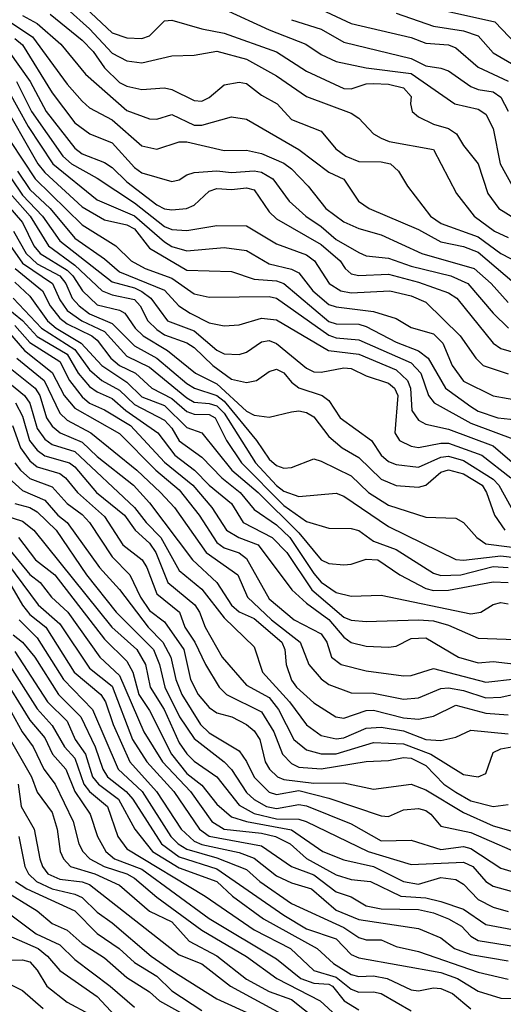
# Model space of a CAD drawing. Header units: metres. Extents: x -51132 to -49532, y -231222 to -229437.
# Tile 377 of 656: x -50677 to -50645, y -229680 to -229614. Entities that reach past the tile are written whole.
import ezdxf

# ---------------------------------------------------------------- set-up
doc = ezdxf.new("R2010")
doc.units = ezdxf.units.M
for name, color, linetype in [('CONTOUR_HALF', 8, 'Continuous'), ('CONTOUR_INDEX', 1, 'Continuous'), ('CONTOUR_INTER', 3, 'Continuous')]:
    doc.layers.add(name, color=color, linetype=linetype)

msp = doc.modelspace()

# ---------------------------------------------------------------- linework, layer by layer
at = {"layer": 'CONTOUR_HALF'}
for points, elevation in [([(-50673.58, -229612.636), (-50671.08, -229614.998), (-50670.08, -229615.343), (-50669.08, -229615.383), (-50668.58, -229615.211), (-50667.58, -229614.19), (-50667.08, -229614.146), (-50665.08, -229614.744), (-50663.58, -229615.023), (-50660.08, -229616.264), (-50658.08, -229617.563), (-50655.58, -229618.719), (-50655.08, -229618.74), (-50654.08, -229618.409), (-50653.58, -229618.38), (-50652.58, -229618.444), (-50651.58, -229618.676), (-50651.06, -229619.259), (-50651.112, -229619.759), (-50650.998, -229620.259), (-50650.58, -229620.625), (-50649.58, -229621.109), (-50648.58, -229621.4), (-50648.032, -229621.759), (-50647.58, -229622.536), (-50646.585, -229623.759), (-50645.946, -229625.759), (-50645.196, -229626.759), (-50644.08, -229627.433)], 34.5), ([(-50652.08, -229613.69), (-50649.58, -229614.554), (-50647.58, -229614.87), (-50646.58, -229615.205), (-50645.58, -229616.328), (-50644.08, -229617.215)], 32.5), ([(-50677.919, -229614.259), (-50676.402, -229615.259), (-50674.08, -229618.429), (-50673.08, -229619.581), (-50672.58, -229620.021), (-50671.08, -229620.812), (-50669.08, -229622.551), (-50668.08, -229622.781), (-50666.58, -229622.295), (-50666.08, -229622.293), (-50663.58, -229622.88), (-50662.08, -229622.851), (-50661.08, -229623.078), (-50659.58, -229623.715), (-50659.08, -229624.105), (-50657.964, -229625.259), (-50656.778, -229626.759), (-50655.58, -229627.646), (-50654.58, -229628.081), (-50653.08, -229628.504), (-50650.347, -229629.759), (-50646.865, -229630.759), (-50645.713, -229631.759), (-50644.58, -229633.04)], 36.5), ([(-50675.223, -229613.759), (-50673.08, -229615.492), (-50672.348, -229616.259), (-50671.58, -229617.339), (-50670.58, -229618.315), (-50670.08, -229618.558), (-50669.08, -229618.781), (-50667.58, -229618.687), (-50667.08, -229618.787), (-50665.58, -229619.526), (-50665.08, -229619.561), (-50664.58, -229619.335), (-50663.58, -229618.478), (-50662.58, -229618.291), (-50662.08, -229618.393), (-50661.08, -229619.177), (-50660.027, -229619.759), (-50659.08, -229620.803), (-50657.08, -229621.58), (-50656.111, -229622.759), (-50655.441, -229623.259), (-50654.58, -229623.605), (-50653.08, -229623.625), (-50652.463, -229623.759), (-50651.907, -229624.259), (-50651.323, -229625.259), (-50649.784, -229627.259), (-50649.07, -229627.759), (-50646.58, -229628.657), (-50645.08, -229629.766), (-50643.08, -229630.782)], 35.5), ([(-50659.08, -229614.122), (-50657.085, -229614.759), (-50655.58, -229615.618), (-50651.08, -229616.724), (-50650.08, -229617.199), (-50649.08, -229617.362), (-50648.58, -229617.535), (-50647.08, -229618.593), (-50646.58, -229618.798), (-50645.58, -229618.945), (-50645.08, -229619.313), (-50644.58, -229620.252)], 33.5), ([(-50677.982, -229616.259), (-50676.561, -229618.259), (-50675.48, -229620.259), (-50673.58, -229622.727), (-50673.08, -229623.096), (-50671.58, -229623.68), (-50671.08, -229624.009), (-50670.08, -229624.964), (-50668.08, -229626.514), (-50667.58, -229626.772), (-50667.08, -229626.842), (-50666.096, -229626.759), (-50665.58, -229626.529), (-50664.58, -229625.583), (-50664.08, -229625.416), (-50663.08, -229625.489), (-50662.08, -229625.373), (-50661.58, -229625.509), (-50660.58, -229626.969), (-50660.08, -229627.437), (-50657.08, -229629.154), (-50655.814, -229630.259), (-50655.495, -229630.759), (-50655.08, -229631.115), (-50654.58, -229631.224), (-50652.58, -229631.15), (-50650.58, -229631.679), (-50648.58, -229632.391), (-50648.024, -229632.759), (-50645.576, -229635.759), (-50645.08, -229636.124), (-50643.08, -229636.686)], 37.5), ([(-50678.08, -229618.764), (-50676.698, -229621.259), (-50675.051, -229623.759), (-50672.08, -229626.177), (-50669.58, -229627.246), (-50667.58, -229628.991), (-50667.08, -229629.289), (-50666.08, -229629.588), (-50663.58, -229629.357), (-50662.08, -229629.563), (-50660.58, -229630.448), (-50659.08, -229630.806), (-50658.58, -229631.063), (-50657.639, -229632.259), (-50656.58, -229633.162), (-50656.08, -229633.337), (-50653.58, -229633.645), (-50652.08, -229634.114), (-50651.08, -229634.721), (-50649.58, -229635.132), (-50648.946, -229635.759), (-50648.318, -229637.259), (-50647.58, -229638.297), (-50645.58, -229639.286), (-50643.58, -229639.647)], 38.5), ([(-50677.869, -229622.259), (-50676.232, -229624.759), (-50673.08, -229627.85), (-50670.82, -229629.259), (-50669.81, -229630.259), (-50668.862, -229630.759), (-50667.08, -229631.42), (-50665.58, -229632.455), (-50664.58, -229632.676), (-50660.58, -229632.643), (-50660.08, -229632.752), (-50656.58, -229635.229), (-50656.08, -229635.404), (-50654.58, -229635.526), (-50651.08, -229637.077), (-50650.416, -229637.759), (-50649.902, -229639.259), (-50649.521, -229639.759), (-50647.08, -229641.118), (-50644.08, -229642.231)], 39.5), ([(-50679.58, -229624.794), (-50677.08, -229627.696), (-50676.307, -229629.259), (-50675.896, -229629.759), (-50674.08, -229630.877), (-50673.696, -229631.259), (-50673.058, -229632.259), (-50672.08, -229633.19), (-50670.58, -229633.562), (-50670.22, -229633.759), (-50669.533, -229634.759), (-50668.997, -229635.259), (-50667.363, -229636.259), (-50665.49, -229637.759), (-50664.08, -229638.478), (-50662.08, -229640.319), (-50661.58, -229640.57), (-50660.58, -229640.702), (-50659.08, -229640.355), (-50658.58, -229640.294), (-50658.08, -229640.394), (-50657.58, -229640.685), (-50656.58, -229642.008), (-50655.676, -229642.759), (-50654.58, -229643.407), (-50653.08, -229644.858), (-50652.08, -229645.275), (-50650.58, -229645.402), (-50650.08, -229645.252), (-50649.08, -229644.385), (-50648.58, -229644.233), (-50647.58, -229644.496), (-50646.329, -229645.259), (-50646.023, -229645.759), (-50645.492, -229647.259), (-50644.803, -229648.259)], 41.5), ([(-50677.808, -229624.759), (-50677.08, -229625.866), (-50675.729, -229627.259), (-50674.58, -229628.908), (-50671.08, -229631.653), (-50669.58, -229632.057), (-50669.08, -229632.307), (-50668.493, -229632.759), (-50667.367, -229634.259), (-50665.58, -229634.944), (-50664.08, -229636.223), (-50663.58, -229636.466), (-50662.58, -229636.525), (-50662.08, -229636.353), (-50661.08, -229635.675), (-50660.58, -229635.588), (-50660.08, -229635.772), (-50658.08, -229637.424), (-50657.58, -229637.68), (-50657.08, -229637.697), (-50655.58, -229637.404), (-50655.08, -229637.451), (-50654.08, -229637.945), (-50652.58, -229638.435), (-50652.183, -229638.759), (-50651.958, -229639.259), (-50652.16, -229641.759), (-50651.85, -229642.259), (-50651.08, -229642.645), (-50650.58, -229642.743), (-50649.08, -229642.443), (-50648.58, -229642.454), (-50646.336, -229643.259), (-50644.41, -229644.759)], 40.5), ([(-50678.58, -229628.275), (-50677.08, -229630.408), (-50675.066, -229631.759), (-50674.58, -229632.852), (-50674.08, -229633.576), (-50673.1, -229634.259), (-50671.58, -229634.972), (-50670.08, -229636.64), (-50668.58, -229637.369), (-50666.08, -229639.421), (-50665.58, -229639.703), (-50664.58, -229639.785), (-50664.08, -229639.955), (-50663.58, -229640.444), (-50661.476, -229643.759), (-50660.08, -229645.286), (-50659.58, -229645.663), (-50658.58, -229646.017), (-50656.08, -229645.802), (-50655.58, -229645.994), (-50652.58, -229648.019), (-50648.08, -229650.224), (-50647.58, -229650.277), (-50645.08, -229649.992), (-50643.58, -229650.169)], 42.5), ([(-50677.58, -229631.688), (-50676.58, -229632.626), (-50675.39, -229634.259), (-50674.826, -229634.759), (-50673.152, -229635.759), (-50671.772, -229637.259), (-50670.08, -229638.372), (-50669.08, -229639.342), (-50667.58, -229639.938), (-50666.08, -229641.407), (-50665.08, -229641.756), (-50663.069, -229644.259), (-50661.296, -229645.759), (-50658.58, -229648.439), (-50657.08, -229650.257), (-50656.58, -229650.49), (-50655.58, -229650.582), (-50655.08, -229650.541), (-50654.08, -229650.213), (-50653.301, -229650.259), (-50651.827, -229651.259), (-50650.08, -229652.175), (-50649.58, -229652.298), (-50648.58, -229652.277), (-50645.58, -229651.722), (-50644.58, -229651.761)], 43.5), ([(-50678.268, -229633.259), (-50677.08, -229634.24), (-50676.08, -229635.318), (-50674.08, -229636.505), (-50673.351, -229637.759), (-50672.58, -229638.658), (-50672.08, -229639.023), (-50671.08, -229639.461), (-50670.151, -229640.259), (-50668.015, -229641.759), (-50666.883, -229643.259), (-50665.572, -229644.259), (-50664.578, -229645.259), (-50663.08, -229646.486), (-50662.308, -229647.759), (-50660.372, -229648.759), (-50659.397, -229649.759), (-50657.718, -229652.259), (-50655.58, -229654.091), (-50655.08, -229654.289), (-50654.08, -229654.384), (-50650.58, -229654.257), (-50649.58, -229654.337), (-50648.58, -229654.627), (-50646.58, -229655.496), (-50644.08, -229655.591)], 44.5), ([(-50678.08, -229634.94), (-50676.938, -229636.259), (-50675.08, -229637.712), (-50674.277, -229639.259), (-50673.58, -229640.098), (-50670.58, -229641.8), (-50668.141, -229644.259), (-50666.58, -229645.569), (-50665.245, -229647.259), (-50664.08, -229649.096), (-50663.58, -229649.455), (-50662.58, -229649.794), (-50662.08, -229650.172), (-50660.58, -229652.862), (-50658.891, -229654.259), (-50657.08, -229655.211), (-50656.704, -229655.759), (-50656.393, -229656.759), (-50655.742, -229657.259), (-50654.08, -229657.671), (-50651.58, -229658.017), (-50651.08, -229658), (-50649.58, -229657.525), (-50646.08, -229658.425), (-50644.08, -229658.204)], 45.5), ([(-50678.109, -229637.259), (-50676.227, -229638.759), (-50675.921, -229639.259), (-50675.471, -229640.759), (-50675.08, -229641.306), (-50674.545, -229641.759), (-50673.08, -229642.388), (-50672.08, -229643.333), (-50669.647, -229645.259), (-50668.58, -229646.448), (-50665.7, -229650.259), (-50664.07, -229651.759), (-50663.08, -229653.275), (-50662.58, -229653.727), (-50661.58, -229654.166), (-50659.718, -229655.759), (-50659.511, -229656.259), (-50659.429, -229657.259), (-50659.08, -229658.299), (-50658.743, -229658.759), (-50657.58, -229659.81), (-50656.101, -229660.759), (-50655.58, -229660.854), (-50654.08, -229660.328), (-50653.58, -229660.302), (-50651.58, -229660.813), (-50650.58, -229660.905), (-50649.58, -229660.717), (-50648.08, -229659.963), (-50646.08, -229660.515), (-50644.58, -229660.62)], 46.5), ([(-50677.542, -229639.759), (-50677.08, -229640.645), (-50676.595, -229642.259), (-50676.08, -229642.927), (-50675.58, -229643.301), (-50673.928, -229643.759), (-50673.58, -229644.022), (-50672.113, -229645.759), (-50670.255, -229647.259), (-50669.537, -229648.259), (-50668.58, -229649.133), (-50668.144, -229649.759), (-50667.352, -229651.759), (-50665.542, -229653.259), (-50665.219, -229653.759), (-50664.848, -229654.759), (-50663.703, -229656.759), (-50662.08, -229658.629), (-50660.58, -229659.453), (-50659.953, -229660.259), (-50658.912, -229662.259), (-50658.08, -229662.952), (-50657.08, -229663.221), (-50656.08, -229663.233), (-50653.58, -229662.48), (-50651.58, -229662.56), (-50649.759, -229663.259), (-50647.58, -229664.62), (-50646.58, -229664.764), (-50646.08, -229664.548), (-50645.58, -229663.14), (-50645.08, -229662.889), (-50644.08, -229662.721)], 47.5), ([(-50677.584, -229643.759), (-50677.2, -229644.259), (-50676.58, -229644.811), (-50675.08, -229645.374), (-50674.08, -229646.482), (-50673.08, -229647.215), (-50672.584, -229647.759), (-50671.08, -229650.061), (-50669.889, -229651.259), (-50669.185, -229652.759), (-50668.58, -229653.637), (-50667.58, -229654.391), (-50666.283, -229656.259), (-50665.823, -229658.259), (-50665.315, -229659.259), (-50664.58, -229660.125), (-50664.08, -229660.482), (-50663.066, -229660.759), (-50662.08, -229661.276), (-50661.58, -229661.694), (-50661.199, -229662.259), (-50660.848, -229663.759), (-50660.537, -229664.259), (-50660.017, -229664.759), (-50659.58, -229664.942), (-50657.58, -229665.188), (-50655.58, -229665.161), (-50653.58, -229665.596), (-50651.08, -229665.261), (-50650.08, -229665.639), (-50647.58, -229667.142), (-50645.58, -229668.046), (-50644.08, -229668.477)], 48.5), ([(-50677.58, -229646.495), (-50676.58, -229646.754), (-50676.08, -229647.042), (-50674.827, -229648.259), (-50672.795, -229651.259), (-50670.814, -229653.759), (-50668.308, -229656.259), (-50667.91, -229657.259), (-50667.543, -229658.759), (-50666.576, -229660.759), (-50665.58, -229662.203), (-50663.573, -229663.759), (-50663.08, -229664.272), (-50662.08, -229665.826), (-50661.58, -229666.292), (-50660.753, -229666.759), (-50660.08, -229666.882), (-50658.58, -229666.622), (-50658.08, -229666.704), (-50655.08, -229667.918), (-50653.08, -229669.038), (-50651.08, -229668.995), (-50649.08, -229669.618), (-50647.58, -229669.433), (-50647.08, -229669.557), (-50645.08, -229670.883), (-50643.58, -229671.325)], 49.5), ([(-50677.346, -229648.759), (-50676.19, -229650.259), (-50674.913, -229651.259), (-50671.58, -229655.55), (-50670.08, -229657.039), (-50669.688, -229657.759), (-50669.299, -229659.259), (-50668.58, -229660.337), (-50667.094, -229663.259), (-50666.08, -229664.538), (-50665.08, -229665.33), (-50664.08, -229666.589), (-50663.08, -229667.442), (-50662.08, -229667.759), (-50659.08, -229668.307), (-50656.982, -229669.759), (-50655.58, -229670.318), (-50653.58, -229670.774), (-50651.58, -229671.775), (-50650.58, -229671.938), (-50649.08, -229671.494), (-50648.08, -229671.638), (-50647.58, -229671.954), (-50646.58, -229672.962), (-50645.58, -229673.475), (-50644.58, -229673.786)], 50.5), ([(-50678.08, -229650.492), (-50676.029, -229653.259), (-50674.58, -229654.529), (-50672.58, -229657.492), (-50671.08, -229658.706), (-50669.722, -229662.259), (-50668.757, -229663.759), (-50666.939, -229665.759), (-50665.236, -229668.259), (-50664.58, -229668.732), (-50661.08, -229669.381), (-50659.067, -229670.759), (-50657.58, -229671.322), (-50656.08, -229672.449), (-50655.08, -229672.805), (-50654.08, -229673.387), (-50653.08, -229673.599), (-50650.58, -229673.645), (-50649.58, -229673.863), (-50648.565, -229674.259), (-50647.712, -229674.759), (-50647.08, -229675.427), (-50646.58, -229675.709), (-50644.08, -229676.11)], 51.5), ([(-50677.287, -229654.259), (-50676.08, -229655.469), (-50674.335, -229658.259), (-50672.378, -229660.259), (-50670.663, -229664.259), (-50669.064, -229665.759), (-50667.145, -229668.759), (-50666.658, -229669.259), (-50666.08, -229669.605), (-50664.08, -229670.184), (-50662.08, -229670.976), (-50661.204, -229671.759), (-50659.08, -229673.239), (-50655.58, -229674.848), (-50654.58, -229675.523), (-50654.08, -229675.662), (-50653.08, -229675.681), (-50652.08, -229676.11), (-50650.58, -229676.459), (-50646.58, -229677.84), (-50644.58, -229678.307)], 52.5), ([(-50677.58, -229656.383), (-50675.392, -229659.759), (-50674.08, -229661.039), (-50673.542, -229662.259), (-50672.863, -229663.259), (-50672.392, -229664.759), (-50671.991, -229665.259), (-50670.648, -229666.259), (-50669.563, -229668.259), (-50668.373, -229669.759), (-50666.58, -229670.853), (-50664.08, -229671.767), (-50663.031, -229672.759), (-50660.949, -229674.259), (-50657.359, -229676.259), (-50656.271, -229677.259), (-50655.08, -229677.98), (-50654.58, -229678.123), (-50653.58, -229678.079), (-50652.666, -229678.259), (-50651.08, -229679.018), (-50650.58, -229679.075), (-50649.58, -229678.882), (-50649.08, -229678.925), (-50648.297, -229679.259), (-50647.08, -229680.29)], 53.5), ([(-50678.572, -229657.759), (-50676.58, -229660.969), (-50675.58, -229662.162), (-50675.061, -229663.259), (-50674.18, -229664.259), (-50673.566, -229665.759), (-50672.55, -229667.259), (-50672.062, -229668.759), (-50671.503, -229669.759), (-50670.905, -229670.259), (-50669.08, -229670.952), (-50664.58, -229674.241), (-50660.08, -229676.934), (-50658.445, -229678.259), (-50657.58, -229678.574), (-50656.58, -229678.638), (-50656.336, -229678.759), (-50655.562, -229679.759), (-50654.58, -229680.342)], 54.5), ([(-50677.891, -229662.259), (-50676.459, -229664.759), (-50676.08, -229665.782), (-50675.08, -229667.156), (-50674.751, -229668.259), (-50674.557, -229669.759), (-50674.328, -229670.259), (-50673.865, -229670.759), (-50672.242, -229671.259), (-50670.58, -229672.023), (-50668.58, -229673.751), (-50667.08, -229674.469), (-50665.923, -229675.759), (-50664.08, -229676.748), (-50662.08, -229678.294), (-50660.58, -229679.125), (-50659.08, -229679.67), (-50656.58, -229681.637)], 55.5), ([(-50677.308, -229668.759), (-50676.916, -229670.759), (-50676.67, -229671.259), (-50676.138, -229671.759), (-50675.08, -229672.25), (-50673.58, -229672.609), (-50673.08, -229672.849), (-50672.08, -229673.819), (-50671.08, -229674.525), (-50668.473, -229676.759), (-50667.08, -229677.713), (-50664.08, -229679.626), (-50661.58, -229680.756)], 56.5), ([(-50678.472, -229672.259), (-50676.08, -229673.72), (-50675.08, -229674.587), (-50674.08, -229675.03), (-50673.08, -229675.921), (-50671.58, -229676.871), (-50670.08, -229678.18), (-50668.58, -229679.151), (-50667.898, -229679.759), (-50666.093, -229680.759)], 57.5), ([(-50678.58, -229675.127), (-50676.024, -229676.259), (-50675.402, -229676.759), (-50674.58, -229677.728), (-50672.08, -229679.456), (-50670.88, -229680.759)], 58.5), ([(-50679.08, -229678.081), (-50677.08, -229679.051), (-50675.688, -229680.259)], 59.5)]:
    msp.add_lwpolyline(points, dxfattribs=dict(at, elevation=elevation))
at = {"layer": 'CONTOUR_INDEX'}
for points, elevation in [([(-50674.08, -229613.392), (-50672.58, -229614.74), (-50671.08, -229616.353), (-50670.08, -229616.871), (-50669.08, -229617.017), (-50667.08, -229616.531), (-50665.58, -229616.49), (-50664.08, -229616.228), (-50662.08, -229616.753), (-50660.08, -229617.876), (-50658.08, -229619.271), (-50655.08, -229620.384), (-50654.58, -229620.702), (-50653.586, -229621.759), (-50653.08, -229622.058), (-50652.539, -229622.259), (-50649.58, -229622.809), (-50648.033, -229625.759), (-50646.866, -229627.259), (-50645.493, -229628.259), (-50644.58, -229628.688)], 35), ([(-50677.401, -229624.259), (-50676.58, -229625.479), (-50675.213, -229626.759), (-50673.58, -229628.734), (-50671.58, -229630.124), (-50670.58, -229630.986), (-50667.58, -229632.22), (-50666.605, -229633.259), (-50665.846, -229633.759), (-50664.58, -229634.394), (-50663.58, -229634.594), (-50662.58, -229634.526), (-50661.08, -229634.089), (-50660.08, -229634.198), (-50656.59, -229636.259), (-50654.58, -229636.504), (-50652.08, -229637.539), (-50651.32, -229638.259), (-50651.123, -229638.759), (-50651.034, -229640.259), (-50650.58, -229640.911), (-50650.08, -229641.188), (-50648.58, -229641.506), (-50645.58, -229642.631), (-50643.68, -229644.259)], 40), ([(-50677.58, -229634.573), (-50676.58, -229635.705), (-50674.58, -229636.991), (-50673.926, -229638.259), (-50673.08, -229639.351), (-50672.58, -229639.765), (-50671.58, -229640.217), (-50669.837, -229641.259), (-50667.58, -229643.722), (-50665.673, -229645.259), (-50664.415, -229646.759), (-50663.431, -229648.259), (-50662.609, -229648.759), (-50661.301, -229649.259), (-50659.054, -229652.259), (-50658.08, -229653.15), (-50656.58, -229654.244), (-50655.58, -229655.424), (-50655.08, -229655.792), (-50654.08, -229656.017), (-50652.58, -229656.094), (-50652.08, -229656.022), (-50651.08, -229655.522), (-50650.08, -229655.469), (-50647.904, -229656.759), (-50646.58, -229657.135), (-50645.58, -229657.058), (-50640.58, -229657.641)], 45), ([(-50678.318, -229647.259), (-50677.08, -229647.662), (-50676.316, -229648.259), (-50671.097, -229654.759), (-50669.414, -229656.259), (-50668.834, -229657.259), (-50668.52, -229658.759), (-50667.602, -229660.259), (-50666.58, -229662.494), (-50666.08, -229663.223), (-50665.58, -229663.721), (-50664.08, -229664.777), (-50662.58, -229666.666), (-50661.58, -229667.215), (-50660.08, -229667.583), (-50658.58, -229667.604), (-50658.1, -229667.759), (-50653.939, -229669.759), (-50651.08, -229670.629), (-50647.58, -229670.465), (-50646.937, -229670.759), (-50646.08, -229671.779), (-50645.58, -229672.091), (-50643.58, -229672.644)], 50), ([(-50678.08, -229659.976), (-50677.096, -229661.759), (-50676.359, -229662.759), (-50675.632, -229664.259), (-50674.894, -229665.259), (-50673.683, -229667.759), (-50673.302, -229669.259), (-50673.039, -229669.759), (-50672.569, -229670.259), (-50671.609, -229670.759), (-50670.08, -229671.253), (-50669.58, -229671.543), (-50668.08, -229672.824), (-50665.08, -229675.014), (-50662.08, -229676.794), (-50660.067, -229678.259), (-50657.16, -229679.759), (-50656.069, -229680.759)], 55)]:
    msp.add_lwpolyline(points, dxfattribs=dict(at, elevation=elevation))
at = {"layer": 'CONTOUR_INTER'}
for points, elevation in [([(-50663.58, -229613.419), (-50660.58, -229614.804), (-50658.126, -229615.759), (-50657.08, -229616.442), (-50656.08, -229616.909), (-50654.08, -229617.345), (-50651.08, -229617.725), (-50648.149, -229619.759), (-50646.58, -229620.1), (-50646.08, -229620.435), (-50645.58, -229621.399), (-50645.125, -229623.759), (-50644.292, -229625.259)], 34), ([(-50657.08, -229613.444), (-50655.08, -229614.377), (-50651.08, -229615.318), (-50650.08, -229615.699), (-50648.58, -229615.795), (-50648.08, -229616.001), (-50646.58, -229617.295), (-50644.58, -229618.237)], 33), ([(-50648.58, -229613.578), (-50645.473, -229614.259), (-50643.093, -229616.759)], 32), ([(-50677.08, -229613.835), (-50676.08, -229614.382), (-50674.497, -229615.759), (-50672.859, -229617.759), (-50670.08, -229620.205), (-50668.58, -229620.757), (-50668.08, -229620.784), (-50667.08, -229620.463), (-50665.58, -229621.169), (-50665.08, -229621.183), (-50663.08, -229620.63), (-50662.08, -229620.772), (-50658.58, -229622.816), (-50656.58, -229624.331), (-50655.58, -229624.79), (-50654.583, -229626.259), (-50653.881, -229626.759), (-50650.58, -229628.164), (-50649.08, -229628.986), (-50647.58, -229629.29), (-50646.58, -229629.663), (-50643.58, -229632.234)], 36), ([(-50677.58, -229615.384), (-50677.08, -229615.799), (-50675.08, -229619.011), (-50673.58, -229621.013), (-50672.564, -229621.759), (-50671.08, -229622.353), (-50669.58, -229624.007), (-50669.08, -229624.367), (-50667.08, -229624.942), (-50666.58, -229624.833), (-50666.08, -229624.497), (-50665.58, -229624.339), (-50664.08, -229624.232), (-50663.08, -229624.353), (-50661.58, -229624.229), (-50661.08, -229624.319), (-50660.327, -229624.759), (-50659.224, -229626.259), (-50658.122, -229627.259), (-50657.08, -229627.953), (-50656.08, -229628.831), (-50654.58, -229629.689), (-50654.08, -229629.924), (-50652.58, -229630.075), (-50651.08, -229630.613), (-50648.421, -229631.259), (-50647.272, -229631.759), (-50645.592, -229633.759), (-50644.55, -229634.759)], 37), ([(-50677.476, -229618.259), (-50676.46, -229620.259), (-50674.368, -229623.259), (-50673.793, -229623.759), (-50672.08, -229624.713), (-50669.58, -229626.377), (-50667.58, -229627.962), (-50667.08, -229628.147), (-50666.08, -229628.232), (-50664.08, -229627.891), (-50662.08, -229627.903), (-50660.08, -229629.123), (-50658.08, -229629.852), (-50657.528, -229630.259), (-50656.555, -229631.759), (-50655.772, -229632.259), (-50655.08, -229632.403), (-50652.49, -229632.259), (-50651.08, -229632.59), (-50650.08, -229633.014), (-50647.791, -229635.259), (-50646.751, -229636.759), (-50646.249, -229637.259), (-50644.58, -229637.814)], 38), ([(-50678.58, -229619.339), (-50676.038, -229623.759), (-50675.58, -229624.343), (-50673.08, -229626.647), (-50671.58, -229627.519), (-50670.08, -229627.847), (-50669.58, -229628.122), (-50668.58, -229629.407), (-50666.08, -229630.887), (-50663.08, -229630.974), (-50661.58, -229631.48), (-50660.08, -229631.598), (-50659.58, -229631.777), (-50656.58, -229634.305), (-50656.08, -229634.472), (-50654.58, -229634.489), (-50654.08, -229634.642), (-50652.08, -229635.703), (-50650.58, -229636.263), (-50649.937, -229636.759), (-50648.767, -229638.759), (-50647.08, -229639.996), (-50646.58, -229640.304), (-50645.27, -229640.759), (-50643.58, -229640.934)], 39), ([(-50680.116, -229623.259), (-50676.546, -229627.259), (-50675.321, -229629.259), (-50673.58, -229630.531), (-50671.734, -229632.259), (-50671.08, -229632.52), (-50669.58, -229632.842), (-50669.198, -229633.259), (-50668.679, -229634.259), (-50668.08, -229634.842), (-50667.58, -229635.208), (-50666.08, -229635.736), (-50665.58, -229636.055), (-50664.333, -229637.259), (-50663.08, -229638.169), (-50662.08, -229638.4), (-50661.407, -229638.259), (-50660.58, -229637.652), (-50660.08, -229637.509), (-50659.58, -229637.733), (-50659.08, -229638.373), (-50658.58, -229638.756), (-50657.035, -229639.259), (-50656.58, -229639.6), (-50655.812, -229640.759), (-50653.716, -229642.259), (-50653.074, -229643.259), (-50652.58, -229643.667), (-50652.08, -229643.874), (-50650.58, -229644.058), (-50649.08, -229643.387), (-50648.58, -229643.317), (-50647.58, -229643.607), (-50645.58, -229644.861), (-50645.208, -229645.259), (-50644.38, -229646.759)], 41), ([(-50677.671, -229628.259), (-50676.831, -229629.759), (-50676.08, -229630.445), (-50674.571, -229631.259), (-50674.179, -229631.759), (-50673.755, -229632.759), (-50673.281, -229633.259), (-50672.58, -229633.787), (-50671.08, -229634.435), (-50669.58, -229635.948), (-50668.08, -229636.766), (-50666.08, -229638.458), (-50665.555, -229638.759), (-50664.08, -229639.262), (-50663.58, -229639.642), (-50661.414, -229642.259), (-50660.58, -229643.524), (-50660.08, -229643.945), (-50659.58, -229644.111), (-50659.08, -229644.079), (-50657.58, -229643.499), (-50657.08, -229643.649), (-50655.08, -229644.642), (-50653.93, -229645.759), (-50652.58, -229646.601), (-50650.08, -229647.4), (-50648.08, -229647.47), (-50647.58, -229647.746), (-50646.677, -229648.759), (-50646.08, -229649.187), (-50643.08, -229649.562)], 42), ([(-50677.551, -229630.759), (-50675.721, -229632.259), (-50675.219, -229633.259), (-50674.58, -229634.083), (-50674.08, -229634.468), (-50672.439, -229635.259), (-50672.08, -229635.554), (-50671.169, -229636.759), (-50670.58, -229637.245), (-50669.512, -229637.759), (-50668.42, -229638.759), (-50667.08, -229639.462), (-50666.08, -229640.325), (-50665.58, -229640.504), (-50664.58, -229640.529), (-50664.185, -229640.759), (-50663.414, -229642.259), (-50662.427, -229643.759), (-50659.58, -229646.617), (-50658.08, -229647.693), (-50656.58, -229648.139), (-50655.08, -229648.165), (-50654.58, -229648.288), (-50653.58, -229649.002), (-50652.08, -229649.555), (-50649.58, -229651.134), (-50649.08, -229651.298), (-50647.752, -229651.259), (-50645.58, -229650.689), (-50644.58, -229650.776)], 43), ([(-50677.686, -229632.759), (-50675.805, -229634.759), (-50673.58, -229636.193), (-50672.58, -229637.544), (-50671.758, -229638.259), (-50670.58, -229638.908), (-50669.58, -229639.862), (-50667.58, -229640.919), (-50667.08, -229641.451), (-50666.58, -229642.283), (-50665.08, -229643.383), (-50663.725, -229644.759), (-50662.499, -229645.759), (-50661.58, -229646.884), (-50660.08, -229647.917), (-50659.191, -229648.759), (-50657.58, -229651.161), (-50657.08, -229651.746), (-50656.08, -229652.448), (-50655.08, -229652.682), (-50653.08, -229652.619), (-50647.08, -229653.873), (-50646.415, -229653.759), (-50645.58, -229653.249), (-50645.08, -229653.111), (-50644.58, -229653.186)], 44), ([(-50677.454, -229636.759), (-50675.624, -229638.259), (-50674.58, -229640.436), (-50674.08, -229640.904), (-50672.502, -229641.759), (-50669.416, -229644.259), (-50667.836, -229645.759), (-50666.906, -229646.759), (-50664.779, -229649.759), (-50662.669, -229651.259), (-50662.024, -229652.759), (-50660.409, -229654.259), (-50658.487, -229655.759), (-50657.92, -229657.259), (-50657.08, -229658.223), (-50656.58, -229658.602), (-50655.08, -229659.141), (-50653.58, -229659.172), (-50651.58, -229659.567), (-50650.58, -229659.481), (-50649.08, -229658.856), (-50648.58, -229658.819), (-50647.58, -229658.995), (-50646.08, -229659.486), (-50645.08, -229659.445), (-50643.58, -229659.112)], 46), ([(-50678.58, -229637.922), (-50676.946, -229639.259), (-50676.58, -229639.772), (-50676.08, -229641.473), (-50675.58, -229642.174), (-50675.08, -229642.538), (-50673.58, -229643.007), (-50669.58, -229646.749), (-50668.802, -229647.759), (-50667.818, -229648.759), (-50666.58, -229650.96), (-50665.08, -229652.21), (-50663.58, -229654.131), (-50661.58, -229656.078), (-50661.016, -229657.759), (-50659.201, -229659.759), (-50658.08, -229661.281), (-50657.08, -229662.011), (-50656.08, -229662.227), (-50655.58, -229662.157), (-50654.08, -229661.514), (-50653.08, -229661.44), (-50651.58, -229661.701), (-50650.08, -229662.259), (-50649.08, -229662.339), (-50648.08, -229662.108), (-50647.08, -229661.635), (-50644.58, -229661.884)], 47), ([(-50677.749, -229641.259), (-50677.213, -229642.759), (-50676.58, -229643.641), (-50676.08, -229644.037), (-50674.58, -229644.478), (-50674.201, -229644.759), (-50673.385, -229645.759), (-50671.58, -229647.356), (-50670.357, -229649.259), (-50669.058, -229650.259), (-50668.744, -229650.759), (-50668.08, -229652.517), (-50666.565, -229653.759), (-50666.219, -229654.759), (-50665.535, -229655.759), (-50664.829, -229657.259), (-50663.915, -229658.759), (-50663.42, -229659.259), (-50661.08, -229660.429), (-50660.262, -229661.759), (-50659.681, -229663.259), (-50659.08, -229663.878), (-50658.58, -229664.12), (-50657.08, -229664.227), (-50654.08, -229663.749), (-50652.58, -229663.684), (-50651.58, -229663.48), (-50651.08, -229663.527), (-50650.08, -229664.015), (-50648.885, -229665.259), (-50648.08, -229665.794), (-50647.08, -229666.364), (-50645.58, -229666.762), (-50644.58, -229666.614)], 48), ([(-50677.997, -229644.759), (-50677.08, -229645.608), (-50675.58, -229646.258), (-50674.717, -229647.259), (-50674.08, -229647.765), (-50671.921, -229650.759), (-50670.58, -229652.238), (-50668.657, -229654.759), (-50667.68, -229655.759), (-50667.146, -229656.759), (-50666.803, -229658.259), (-50666.402, -229659.259), (-50665.157, -229661.259), (-50664.58, -229661.829), (-50662.58, -229663.039), (-50662.08, -229663.731), (-50661.58, -229664.782), (-50660.58, -229665.794), (-50660.08, -229665.947), (-50658.58, -229665.671), (-50656.58, -229666.201), (-50653.08, -229667.384), (-50652.58, -229667.423), (-50651.58, -229666.972), (-50650.58, -229666.889), (-50650.08, -229667.024), (-50649.757, -229667.259), (-50649.08, -229668.06), (-50647.08, -229668.483), (-50643.08, -229670.225)], 49), ([(-50678.215, -229649.259), (-50676.58, -229651.24), (-50675.878, -229651.759), (-50675.124, -229652.759), (-50674.048, -229653.759), (-50671.886, -229656.759), (-50670.58, -229657.994), (-50668.963, -229661.759), (-50667.701, -229663.759), (-50665.835, -229665.759), (-50664.394, -229667.759), (-50663.58, -229668.258), (-50661.08, -229668.535), (-50660.15, -229668.759), (-50659.171, -229669.259), (-50658.08, -229670.23), (-50656.08, -229671.319), (-50655.08, -229671.631), (-50653.78, -229671.759), (-50651.764, -229672.759), (-50650.08, -229672.87), (-50649.08, -229673.097), (-50647.58, -229673.61), (-50646.08, -229674.65), (-50643.58, -229675.115)], 51), ([(-50678.25, -229651.259), (-50677.08, -229653.291), (-50676.58, -229653.898), (-50675.501, -229654.759), (-50673.603, -229657.759), (-50671.834, -229659.259), (-50671.515, -229659.759), (-50671.01, -229661.259), (-50669.9, -229663.759), (-50668.113, -229665.759), (-50666.465, -229668.259), (-50665.58, -229669.069), (-50665.08, -229669.3), (-50662.58, -229669.831), (-50661.58, -229670.213), (-50660.08, -229671.379), (-50659.08, -229671.854), (-50657.743, -229672.259), (-50656.08, -229673.695), (-50654.58, -229674.317), (-50650.58, -229674.917), (-50649.08, -229675.543), (-50648.178, -229676.259), (-50647.08, -229676.652), (-50644.58, -229677.086)], 52), ([(-50677.696, -229655.259), (-50677.068, -229655.759), (-50676.249, -229656.759), (-50674.665, -229659.259), (-50673.172, -229660.759), (-50672.208, -229662.759), (-50671.697, -229664.259), (-50671.379, -229664.759), (-50670.126, -229665.759), (-50669.694, -229666.259), (-50667.763, -229669.259), (-50666.58, -229670.127), (-50664.08, -229670.922), (-50659.58, -229674.03), (-50658.08, -229674.937), (-50656.08, -229675.601), (-50655.08, -229676.647), (-50654.58, -229676.867), (-50649.08, -229677.862), (-50647.98, -229678.259), (-50646.58, -229679.097), (-50645.08, -229679.575), (-50643.08, -229679.588)], 53), ([(-50678.08, -229657.091), (-50676.08, -229660.215), (-50675.08, -229661.336), (-50674.258, -229662.759), (-50673.58, -229663.526), (-50672.965, -229665.259), (-50672.58, -229665.752), (-50671.391, -229666.759), (-50670.702, -229668.759), (-50670.08, -229669.578), (-50664.841, -229672.759), (-50661.58, -229674.991), (-50659.146, -229676.259), (-50657.58, -229677.729), (-50656.08, -229678.177), (-50655.08, -229678.966), (-50654.58, -229679.168), (-50653.58, -229679.138), (-50653.08, -229679.261), (-50651.08, -229680.427)], 54), ([(-50677.367, -229665.259), (-50677.159, -229666.759), (-50676.294, -229668.259), (-50675.904, -229670.259), (-50675.734, -229670.759), (-50675.367, -229671.259), (-50674.58, -229671.608), (-50673.08, -229671.785), (-50672.58, -229671.979), (-50666.58, -229676.674), (-50665.08, -229677.278), (-50663.15, -229678.759), (-50659.49, -229680.759)], 56), ([(-50677.535, -229671.759), (-50676.781, -229672.259), (-50673.58, -229673.722), (-50672.08, -229675.257), (-50670.608, -229676.259), (-50669.58, -229677.197), (-50668.08, -229678.095), (-50667.08, -229679.087), (-50665.08, -229680.39)], 57), ([(-50680.08, -229672.355), (-50676.146, -229675.259), (-50674.58, -229676.008), (-50673.58, -229676.984), (-50671.196, -229678.759), (-50669.58, -229680.169)], 58), ([(-50678.08, -229677.04), (-50677.08, -229677.004), (-50676.58, -229677.132), (-50676.08, -229677.705), (-50675.443, -229678.759), (-50674.08, -229679.832), (-50672.58, -229680.637)], 59)]:
    msp.add_lwpolyline(points, dxfattribs=dict(at, elevation=elevation))

doc.saveas('drawing.dxf')
